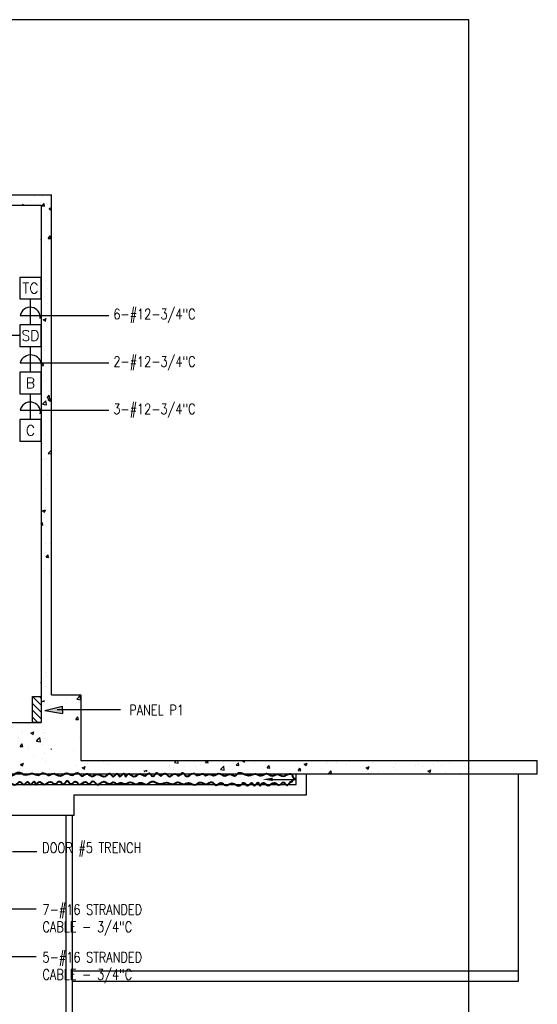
# Model space of a CAD drawing. Header units: inches. Extents: x -9715 to 32893, y -15613 to -1138.
# Tile 377 of 380: x 29704 to 30305, y -9524 to -8382. Entities that reach past the tile are written whole.
import ezdxf
from ezdxf.enums import TextEntityAlignment as Align

# ---------------------------------------------------------------- set-up
doc = ezdxf.new("R2010")
doc.units = ezdxf.units.IN
doc.header["$MEASUREMENT"] = 0
doc.layers.get('0').update_dxf_attribs({"color": 252})
doc.layers.get('DEFPOINTS').update_dxf_attribs({"color": 11})
for name, color, linetype in [('E-ANNO-TEXT', 3, 'Continuous'), ('E-LITE-CIRC', 133, 'Continuous'), ('E-POWR', 113, 'Continuous'), ('E-POWR-CIRC', 113, 'Continuous'), ('E-POWR-PANL', 113, 'Continuous'), ('S-FNDN-FTNG', 138, 'Continuous'), ('S-FNDN-PATT', 8, 'Continuous')]:
    doc.layers.add(name, color=color, linetype=linetype)
doc.layers.add('E-DETL-COND', color=150, linetype='Continuous', lineweight=40)
doc.layers.add('E-ELEC-WIRE', color=133, linetype='Continuous', lineweight=25)
doc.styles.get("Standard").update_dxf_attribs({"font": 'romans.shx', "width": 0.8})

# ---------------------------------------------------------------- blocks, each defined once
blk = doc.blocks.new('*X592')
at = {"color": 0}
for p, q in [((2681.7, 1842.4), (2681.7, 1842.4)), ((2686.5, 1846.8), (2686.5, 1846.8)), ((2693.8, 1840.6), (2693.8, 1840.6)), ((2695.7, 1836.3), (2698.1, 1839.2)), ((2695.8, 1847.6), (2695.8, 1847.6)), ((2698.7, 1836), (2698.1, 1839.2)), ((2672.7, 1837.2), (2673.6, 1838.2)), ((2673.8, 1837.2), (2673.7, 1838.2)), ((2695.7, 1836.3), (2698.7, 1836)), ((2702, 1827.8), (2702, 1827.8)), ((2703.8, 1833.2), (2706.7, 1834.3)), ((2703.8, 1833.2), (2706.3, 1831.5)), ((2704.9, 1831.2), (2704.9, 1831.2)), ((2706.3, 1831.5), (2706.7, 1832.7)), ((2700.8, 1824.9), (2700.8, 1824.9)), ((2704.2, 1813.1), (2704.2, 1813.1)), ((2694.7, 1798.1), (2695.1, 1798.2)), ((2694.7, 1797), (2695.1, 1798.2)), ((2698.8, 1795.1), (2698.8, 1795.1)), ((2702.7, 1798.7), (2705.1, 1801.6)), ((2702.7, 1798.7), (2705.6, 1798.4)), ((2702.9, 1795.5), (2702.9, 1795.5)), ((2705.6, 1798.4), (2705.1, 1801.6)), ((2696.9, 1776.2), (2696.9, 1776.2)), ((2700.7, 1761.6), (2700.7, 1761.6)), ((2699.3, 1750.2), (2699.3, 1750.2)), ((2702.1, 1740.9), (2702.1, 1740.9)), ((2698.6, 1731.8), (2698.6, 1731.8)), ((2701.5, 1722.8), (2701.5, 1722.8)), ((2697.1, 1704.2), (2700.6, 1705.6)), ((2697.1, 1704.2), (2699.6, 1702.6)), ((2699.6, 1702.6), (2700.6, 1705.6)), ((2700.5, 1698.3), (2700.5, 1698.3)), ((2706.3, 1698.1), (2706.3, 1698.1)), ((2696.4, 1672.7), (2696.4, 1672.7)), ((2698.5, 1668.5), (2698.5, 1668.5)), ((2694.7, 1651.6), (2697, 1654.3)), ((2694.7, 1651.4), (2697.5, 1651.1)), ((2697.5, 1651.1), (2697, 1654.3)), ((2699.4, 1650.6), (2699.4, 1650.6)), ((2697.2, 1640.4), (2697.2, 1640.4)), ((2700.4, 1635), (2700.4, 1635)), ((2698.8, 1632.5), (2698.8, 1632.5)), ((2701.5, 1613.8), (2703.9, 1616.7)), ((2701.5, 1613.8), (2704.5, 1613.5)), ((2702.6, 1611.6), (2706.1, 1612.9)), ((2702.6, 1611.6), (2705.1, 1609.9)), ((2703.4, 1620.6), (2703.4, 1620.6)), ((2704.5, 1613.5), (2703.9, 1616.7)), ((2704.6, 1615.3), (2704.6, 1615.3)), ((2705.1, 1609.9), (2706.1, 1612.9)), ((2696.3, 1606.2), (2700.2, 1610.2)), ((2696.3, 1606.2), (2700.7, 1605.5)), ((2698.3, 1605.2), (2698.3, 1605.2)), ((2700.7, 1605.5), (2700.2, 1610.2)), ((2704.2, 1588.3), (2704.2, 1588.3)), ((2700.2, 1571.7), (2700.2, 1571.7)), ((2696.7, 1560.3), (2696.7, 1560.3)), ((2702.9, 1549.2), (2706.7, 1553.1)), ((2696, 1542.2), (2696, 1542.2)), ((2698.2, 1541.8), (2698.2, 1541.8)), ((2700.7, 1542.9), (2700.7, 1542.9)), ((2702.9, 1549.2), (2706.7, 1548.6)), ((2701.8, 1525), (2701.8, 1525)), ((2700.1, 1508.4), (2700.1, 1508.4)), ((2696, 1482.7), (2699.5, 1484)), ((2696, 1482.7), (2698.5, 1481)), ((2698, 1478.5), (2698, 1478.5)), ((2698.5, 1481), (2699.5, 1484)), ((2706.4, 1478.1), (2706.4, 1478.1)), ((2694.7, 1468.1), (2695.8, 1469.4)), ((2694.7, 1466.4), (2696.4, 1466.2)), ((2696.4, 1466.2), (2695.8, 1469.4)), ((2697.7, 1465.4), (2697.7, 1465.4)), ((2706.4, 1471.6), (2706.4, 1471.6)), ((2705.8, 1461.5), (2705.8, 1461.5)), ((2699.9, 1445), (2699.9, 1445)), ((2705.2, 1444.8), (2705.2, 1444.8)), ((2698.5, 1433.1), (2698.5, 1433.1)), ((2699.1, 1434.7), (2699.1, 1434.7)), ((2700.3, 1428.9), (2702.7, 1431.7)), ((2700.3, 1428.9), (2703.3, 1428.6)), ((2703.3, 1428.6), (2702.7, 1431.7)), ((2704.6, 1428.2), (2704.6, 1428.2)), ((2697.9, 1415.2), (2697.9, 1415.2)), ((2704, 1411.6), (2704, 1411.6)), ((2704.7, 1413.3), (2704.7, 1413.3))]:
    blk.add_line(p, q, dxfattribs=at)
blk = doc.blocks.new('*X593')
at = {"color": 0}
for p, q in [((2662.6, 1233.7), (2662.6, 1233.7)), ((2680.5, 1234.3), (2680.5, 1234.3)), ((2661.5, 1231.9), (2661.5, 1231.9)), ((2671.4, 1224.7), (2671.4, 1224.7)), ((2673.2, 1227), (2673.2, 1227)), ((2682.7, 1224.9), (2686.2, 1226.2)), ((2682.7, 1224.9), (2685.2, 1223.2)), ((2685.2, 1223.2), (2686.2, 1226.2)), ((2689.3, 1232.6), (2689.3, 1232.6)), ((2697.3, 1228.5), (2697.3, 1228.5)), ((2697.4, 1225.3), (2697.4, 1225.3)), ((2699.9, 1225.9), (2699.9, 1225.9)), ((2667.3, 1214.6), (2667.3, 1214.6)), ((2668.3, 1220.3), (2668.3, 1220.3)), ((2670.2, 1209.5), (2672.6, 1212.4)), ((2673.2, 1209.2), (2672.6, 1212.4)), ((2689.3, 1215.6), (2691.7, 1218.1)), ((2689.3, 1215.6), (2691.7, 1215.2)), ((2691.7, 1218.1), (2693.2, 1219.6)), ((2691.7, 1215.2), (2693.8, 1214.9)), ((2693.8, 1214.9), (2693.2, 1219.6)), ((2696.7, 1211.8), (2696.7, 1211.8)), ((2698.9, 1218.8), (2698.9, 1218.8)), ((2670.2, 1209.5), (2673.2, 1209.2)), ((2670.7, 1208.1), (2670.7, 1208.1)), ((2679.4, 1207.2), (2679.4, 1207.2)), ((2680.3, 1209.3), (2680.3, 1209.3)), ((2698.2, 1200.7), (2698.2, 1200.7)), ((2706.1, 1206.4), (2706.7, 1207.1)), ((2706.1, 1206.4), (2706.7, 1206.3)), ((2706.1, 1206.1), (2706.1, 1206.1)), ((2670.1, 1191.4), (2670.1, 1191.4)), ((2670.5, 1188.6), (2674, 1190)), ((2670.5, 1188.6), (2673, 1187)), ((2673, 1187), (2674, 1190)), ((2685.7, 1199.1), (2685.7, 1199.1)), ((2696.1, 1195.2), (2696.1, 1195.2)), ((2699.4, 1191.8), (2699.4, 1191.8)), ((2669.6, 1181.7), (2669.6, 1181.7)), ((2670.2, 1186.8), (2670.2, 1186.8)), ((2672.6, 1179.3), (2672.6, 1179.3)), ((2685.1, 1181), (2685.1, 1181)), ((2695.5, 1178.5), (2695.5, 1178.5)), ((2696.3, 1180.5), (2696.3, 1180.5)), ((2704, 1183.5), (2704, 1183.5))]:
    blk.add_line(p, q, dxfattribs=at)
blk = doc.blocks.new('*X594')
at = {"color": 0}
for p, q in [((2701.6, 1309.1), (2701.6, 1309.1)), ((2699.8, 1295), (2699.8, 1295)), ((2701, 1291), (2701, 1291)), ((2695.2, 1281.3), (2694.7, 1283.9)), ((2694.7, 1281.4), (2695.2, 1281.3)), ((2697.6, 1288.6), (2697.6, 1288.6)), ((2699.1, 1278.4), (2699.1, 1278.4)), ((2736, 1264.3), (2739.9, 1268.3)), ((2740.5, 1263.6), (2739.9, 1268.3)), ((2694.9, 1261.2), (2698.4, 1262.5)), ((2697.9, 1261.2), (2698.4, 1262.5)), ((2698.5, 1261.8), (2698.5, 1261.8)), ((2724.2, 1265.3), (2724.2, 1265.3)), ((2736, 1264.3), (2740.5, 1263.6)), ((2737.7, 1259.9), (2737.7, 1259.9)), ((2735, 1240.8), (2737.4, 1243.7)), ((2735, 1240.8), (2738, 1240.6)), ((2738, 1240.6), (2737.4, 1243.7)), ((2738.6, 1219.3), (2738.6, 1219.3)), ((2732.7, 1204.9), (2732.7, 1204.9)), ((2748.1, 1189.3), (2748.1, 1189.3)), ((2735.6, 1187.6), (2735.6, 1187.6)), ((2742.4, 1184.6), (2745.9, 1186)), ((2742.4, 1184.6), (2744.9, 1183)), ((2744.9, 1182.9), (2745.9, 1186)), ((2746.4, 1185.3), (2746.4, 1185.3))]:
    blk.add_line(p, q, dxfattribs=at)
blk = doc.blocks.new('*X595')
at = {"color": 0}
for p, q in [((2767.1, 1191.8), (2767.1, 1191.8)), ((2772.4, 1189), (2772.4, 1189)), ((2798.1, 1192.5), (2798.1, 1192.5)), ((2849.4, 1190.7), (2851.7, 1193.2)), ((2849.4, 1190.7), (2853.8, 1190.1)), ((2853.8, 1190.1), (2853.5, 1193.2)), ((2872.2, 1192), (2872.2, 1192)), ((2880, 1188.7), (2880, 1188.7)), ((2885.4, 1190.7), (2887.5, 1193.2)), ((2885.4, 1190.7), (2888.4, 1190.4)), ((2888.4, 1190.4), (2887.9, 1193.2)), ((2899.6, 1189.5), (2899.6, 1189.5)), ((2911.5, 1192.8), (2911.5, 1192.8)), ((2921.2, 1187.5), (2923.7, 1190.4)), ((2924.2, 1187.3), (2923.7, 1190.4)), ((2928.1, 1192.7), (2929.2, 1193.2)), ((2928.1, 1192.7), (2930.6, 1191.1)), ((2930.6, 1191.1), (2931.3, 1193.2)), ((2942.5, 1191), (2942.5, 1191)), ((3000, 1188.7), (3003.5, 1190.1)), ((3000, 1188.7), (3002.4, 1187.1)), ((3002.4, 1187.1), (3003.5, 1190.1)), ((3024.4, 1189.7), (3024.4, 1189.7)), ((3026.4, 1192.5), (3026.4, 1192.5)), ((3027.5, 1190.6), (3027.5, 1190.6)), ((3037, 1191.3), (3037, 1191.3)), ((3049.1, 1188.5), (3049.1, 1188.5)), ((3053, 1191.4), (3053, 1191.4)), ((3079.7, 1190.3), (3079.7, 1190.3)), ((3106.4, 1189.2), (3106.4, 1189.2)), ((3133.1, 1188), (3133.1, 1188)), ((3149.9, 1188.2), (3149.9, 1188.2)), ((3155.1, 1191.4), (3155.1, 1191.4)), ((3168.8, 1190.7), (3168.8, 1190.7)), ((2813.9, 1182), (2813.9, 1182)), ((2814.2, 1180.6), (2817.7, 1182)), ((2814.2, 1180.6), (2814.9, 1180.2)), ((2816.9, 1180.4), (2816.9, 1180.4)), ((2817.1, 1180.2), (2817.7, 1182)), ((2843.1, 1187), (2843.1, 1187)), ((2848.5, 1184.5), (2848.5, 1184.5)), ((2848.7, 1182.8), (2848.7, 1182.8)), ((2861, 1186.2), (2861, 1186.2)), ((2874.4, 1186.3), (2874.4, 1186.3)), ((2884.2, 1181), (2884.2, 1181)), ((2902.8, 1182.5), (2906.7, 1186.5)), ((2902.8, 1182.5), (2907.2, 1181.8)), ((2907.2, 1181.8), (2906.7, 1186.5)), ((2913.4, 1186), (2913.4, 1186)), ((2921.2, 1187.5), (2924.2, 1187.3)), ((2957.1, 1184.4), (2959.5, 1187.3)), ((2957.1, 1184.4), (2960.1, 1184.1)), ((2960.1, 1184.1), (2959.5, 1187.3)), ((2961.4, 1181.4), (2961.4, 1181.4)), ((2973.9, 1183), (2973.9, 1183)), ((2975.9, 1183.4), (2975.9, 1183.4)), ((2990.8, 1178.5), (2990.8, 1178.5)), ((2992.9, 1185.5), (2992.9, 1185.5)), ((2993, 1181.3), (2995.4, 1184.1)), ((2993, 1181.3), (2996, 1181)), ((2996, 1181), (2995.4, 1184.1)), ((3001.9, 1187.1), (3001.9, 1187.1)), ((3020, 1183.5), (3020, 1183.5)), ((3028.8, 1178.1), (3031.2, 1181)), ((3028.8, 1178.1), (3031.8, 1177.9)), ((3031.8, 1177.9), (3031.2, 1181)), ((3052.2, 1177.2), (3052.2, 1177.2)), ((3066.5, 1177.2), (3067.1, 1177.8)), ((3067.2, 1177.2), (3067.1, 1177.8)), ((3071.8, 1184.7), (3075.3, 1186.1)), ((3071.8, 1184.7), (3074.3, 1183.1)), ((3074.3, 1183.1), (3075.3, 1186.1)), ((3074.3, 1178.3), (3074.3, 1178.3)), ((3078.2, 1180.9), (3078.2, 1180.9)), ((3086.8, 1179.9), (3086.8, 1179.9)), ((3103.8, 1184.5), (3103.8, 1184.5)), ((3105.8, 1182.4), (3105.8, 1182.4)), ((3129.1, 1187.7), (3129.1, 1187.7)), ((3137.4, 1186.6), (3137.4, 1186.6)), ((3143.7, 1180.7), (3147.2, 1182.1)), ((3143.7, 1180.7), (3146.2, 1179.1)), ((3146.2, 1179.1), (3147.2, 1182.1)), ((3159.8, 1186.9), (3159.8, 1186.9)), ((3163.7, 1178.7), (3163.7, 1178.7)), ((3180.1, 1178.3), (3180.1, 1178.3)), ((3186.5, 1185.8), (3186.5, 1185.8)), ((3192.8, 1183.7), (3192.8, 1183.7))]:
    blk.add_line(p, q, dxfattribs=at)
blk = doc.blocks.new('Key Note-Square')
blk.add_lwpolyline([(0.125, 0.125), (-0.125, 0.125), (-0.125, -0.125), (0.125, -0.125)], close=True)
blk.add_attdef('X', text='', height=0.1).set_placement((0, 0), align=Align.MIDDLE_CENTER)
blk = doc.blocks.new('*X558')
at = {"color": 0}
for p, q in [((0, 0), (8, 8)), ((0, 6.36), (1.64, 8)), ((6.36, 0), (14.36, 8)), ((12.73, 0), (20.73, 8)), ((19.09, 0), (24, 4.91))]:
    blk.add_line(p, q, dxfattribs=at)
blk = doc.blocks.new('PNL120')
at = {"color": 0, "linetype": 'ByBlock', "lineweight": -2}
for p, q in [((-12, 0), (12, 0)), ((-12, -8), (-12, 0)), ((12, 0), (12, -8)), ((12, -8), (-12, -8))]:
    blk.add_line(p, q, dxfattribs=at)
at = {"linetype": 'ByBlock', "lineweight": -2}
blk.add_blockref('*X558', (-12, -8), dxfattribs=at)
blk = doc.blocks.new('ARROW1')
at = {"ltscale": 3}
blk.add_hatch(color=256, dxfattribs=at).paths.add_polyline_path([(-1.695, -0.337), (-1.695, 0.347), (0, 0)])
for points in [[(0, 0), (-1.695, 0.347)], [(0, 0), (-1.695, -0.337)]]:
    blk.add_lwpolyline(points, dxfattribs=at)
at = {"layer": 'E-ELEC-WIRE', "ltscale": 3}
blk.add_lwpolyline([(-1.695, -0.337), (-1.695, 0.347)], dxfattribs=at)

msp = doc.modelspace()

# ---------------------------------------------------------------- linework, layer by layer
at = {"layer": 'DEFPOINTS'}
msp.add_lwpolyline([(27345.6748, -10350.04416), (30225.6748, -10350.04416), (30225.6748, -8382.04416), (27345.6748, -8382.04416)], close=True, dxfattribs=at)
at = {"layer": 'E-ANNO-TEXT'}
for p, q in [((29704.60901, -8725.03785, 11.80455), (29807.6283, -8725.03785, 11.80455)), ((29704.60901, -8780.03785, 11.80455), (29807.6283, -8780.03785, 11.80455)), ((29704.60901, -8835.03785, 11.80455), (29807.6283, -8835.03785, 11.80455)), ((29747.49215, -9182.10158), (29821.19622, -9182.10158)), ((29695.78876, -9346.78507), (29723.79196, -9346.78507)), ((29619.30206, -9413.21715, 11.80455), (29723.07527, -9413.4523, -40.79009)), ((29619.30206, -9468.51435, 11.80455), (29723.07527, -9468.7495, -40.79009))]:
    msp.add_line(p, q, dxfattribs=at)
at = {"layer": 'E-DETL-COND', "linetype": 'Continuous'}
for points in [[(29648.89615, -9256.52914), (29652.57827, -9257.72237), (29658.10318, -9256.0092), (29660.96089, -9257.91272), (29664.77115, -9256.3899), (29670.29607, -9257.91272), (29676.39253, -9255.62848), (29683.44154, -9258.29342), (29688.39491, -9256.3899), (29695.06291, -9258.48378), (29701.34988, -9255.05743), (29711.25663, -9257.91272), (29718.87718, -9256.19954), (29725.54518, -9258.10308), (29731.64164, -9255.81884), (29738.30961, -9258.29342), (29741.54889, -9256.58024), (29751.4551, -9258.86448), (29758.69462, -9256.0092), (29764.98158, -9258.29342), (29771.07804, -9255.62848), (29776.22192, -9259.43555), (29781.71123, -9256.58024), (29787.04561, -9259.43555), (29794.47566, -9257.15131), (29804.00137, -9259.62589), (29808.3832, -9256.3899), (29812.76501, -9259.81625), (29817.52788, -9256.58024), (29820.57609, -9259.81625), (29824.95792, -9256.19954), (29827.05359, -9259.81625), (29829.72076, -9256.96095), (29836.5793, -9259.81625), (29843.81881, -9256.58024), (29849.34373, -9259.05484), (29854.67814, -9256.0092), (29858.4884, -9259.62589), (29863.06074, -9255.43813), (29867.63307, -9259.05484), (29872.39595, -9256.19954), (29877.92086, -9259.81625), (29884.39833, -9256.58024), (29888.78016, -9259.05484), (29892.97146, -9255.62848), (29897.5438, -9259.62589), (29905.73592, -9256.19954), (29909.92722, -9259.05484)], [(29544.85791, -9265.97271), (29548.54003, -9267.16594), (29554.06494, -9265.45276), (29556.92265, -9267.35628), (29560.73291, -9265.83347), (29566.25783, -9267.35628), (29572.35429, -9265.07204), (29579.4033, -9267.73698), (29584.35667, -9265.83347), (29591.02467, -9267.92734), (29597.31163, -9264.50099), (29607.21838, -9267.35628), (29614.83893, -9265.64311), (29621.50694, -9267.54664), (29623.89834, -9265.2624), (29634.27136, -9267.73698), (29639.98679, -9266.02381), (29647.41686, -9268.30805), (29654.65637, -9265.45276), (29660.94334, -9267.73698), (29667.0398, -9265.07204), (29672.18367, -9268.87911), (29677.67299, -9266.02381), (29683.00737, -9268.87911), (29690.43742, -9266.59487), (29699.96313, -9269.06946), (29704.34496, -9265.83347), (29708.72676, -9269.25982), (29713.48964, -9266.02381), (29716.53785, -9269.25982), (29720.91968, -9265.64311), (29723.01535, -9269.25982), (29725.68252, -9266.40451), (29732.54106, -9269.25982), (29739.78057, -9266.02381), (29745.30549, -9268.49841), (29750.6399, -9265.45276), (29754.45016, -9269.06946), (29759.0225, -9264.8817), (29763.59483, -9268.49841), (29768.3577, -9265.64311), (29773.88262, -9269.25982), (29780.36009, -9266.02381), (29784.74192, -9268.49841), (29788.93322, -9265.07204), (29793.50555, -9269.06946), (29801.69768, -9265.64311), (29805.88898, -9268.49841)]]:
    msp.add_spline(points, degree=3, dxfattribs=at)
for points, knots in [([(29907.72188, -9257.13982), (29908.93459, -9257.81669), (29911.95962, -9259.50511), (29916.43158, -9254.73057), (29919.86059, -9259.95206), (29924.11057, -9255.26123), (29929.41947, -9260.59387), (29935.51527, -9253.65888), (29941.60282, -9261.11487), (29947.67582, -9254.98877), (29954.14389, -9261.65414), (29958.3956, -9252.31359), (29969.30394, -9261.19509), (29977.4263, -9254.83555), (29984.27841, -9260.72763), (29990.65133, -9254.17523), (29996.74102, -9260.91646), (30003.42909, -9255.11717), (30010.34133, -9262.18335), (30016.32259, -9254.99579), (30019.9906, -9257.57369), (30021.23667, -9258.21943)], [0, 0, 0, 0, 3.8706322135, 9.6550658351, 13.0887069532, 17.1920040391, 22.9229437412, 29.4332858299, 36.9692288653, 42.2757629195, 49.2647944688, 56.4248063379, 66.7348179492, 74.5455643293, 81.479948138, 87.9902902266, 95.1026305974, 101.0692879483, 108.8425621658, 116.6247981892, 120.5944128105, 120.5944128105, 120.5944128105, 120.5944128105]), ([(30021.23667, -9258.21943), (30020.79559, -9258.76919), (30020.01563, -9260.36658), (30025.3598, -9262.682), (30019.84334, -9264.1207), (30019.67313, -9265.7319), (30019.87445, -9266.37784)], [1.1899591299, 1.1899591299, 1.1899591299, 1.1899591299, 3.0578922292, 6.711837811, 10.4116686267, 12.5288524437, 12.5288524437, 12.5288524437, 12.5288524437]), ([(29804.80313, -9267.12778), (29806.01584, -9267.80465), (29809.04087, -9269.49306), (29813.51283, -9264.71853), (29816.94184, -9269.94002), (29821.19182, -9265.24919), (29826.50072, -9270.58183), (29832.59652, -9263.64684), (29838.68407, -9271.10282), (29844.75707, -9264.97673), (29851.22514, -9271.6421), (29858.17598, -9262.21751), (29866.38519, -9271.18305), (29874.50755, -9264.8235), (29881.35966, -9270.71558), (29887.73258, -9264.16318), (29893.82227, -9270.90442), (29900.51034, -9265.10512), (29907.42258, -9272.1713), (29914.23691, -9263.98267), (29920.8587, -9271.48845), (29927.15721, -9263.1433), (29931.85913, -9273.1143), (29937.66231, -9264.49993), (29943.33826, -9272.79196), (29950.97097, -9264.33288), (29958.93931, -9274.09209), (29964.33565, -9264.06588), (29968.57773, -9273.84214), (29973.39593, -9263.92237), (29976.47993, -9273.88478), (29981.03991, -9263.10134), (29982.67907, -9273.03433), (29986.31479, -9264.00224), (29992.80623, -9274.35057), (29999.11967, -9264.00245), (30005.29094, -9272.55033), (30010.56616, -9263.35789), (30014.55785, -9273.84978), (30017.7018, -9265.32515), (30019.57079, -9266.15238), (30019.87445, -9266.37784)], [0, 0, 0, 0, 3.8706322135, 9.6550658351, 13.0887069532, 17.1920040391, 22.9229437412, 29.4332858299, 36.9692288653, 42.2757629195, 49.2647944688, 56.4248063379, 66.7348179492, 74.5455643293, 81.479948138, 87.9902902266, 95.1026305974, 101.0692879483, 108.8425621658, 116.6247981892, 123.3138617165, 129.9673364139, 136.3668099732, 142.5543241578, 148.6048104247, 156.3780555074, 166.2199419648, 171.6671509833, 177.2295300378, 182.9877129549, 187.43331098, 193.1149518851, 197.2949513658, 201.202198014, 208.6313469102, 216.5611812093, 222.6149685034, 228.757599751, 234.0110322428, 240.2113200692, 241.4059808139, 241.4059808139, 241.4059808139, 241.4059808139])]:
    msp.add_open_spline(points, degree=3, knots=knots, dxfattribs=at)
at = {"layer": 'E-LITE-CIRC', "color": 3}
for centre, radius, start, end in [((29716.18543, -8727.34014, 11.80455), 11.80314, 353.55071545, 168.75192302), ((29716.87615, -8783.65662, 11.80455), 12.78977, 1.10387068, 163.56411328), ((29716.23413, -8837.41286, 11.80455), 11.86524, 352.0157369, 168.45338019)]:
    msp.add_arc(centre, radius, start, end, dxfattribs=at)
at = {"layer": 'E-POWR-CIRC'}
for p, q in [((29716.50144, -8735.93082), (29716.50144, -8705.93082)), ((29716.50144, -8790.93082), (29716.50144, -8760.93082)), ((29716.50144, -8845.93082), (29716.50144, -8815.93082))]:
    msp.add_line(p, q, dxfattribs=at)
at = {"layer": 'E-POWR-CIRC', "linetype": 'Continuous'}
msp.add_line((29704.00144, -8748.43082), (29641.91805, -8748.45264), dxfattribs=at)
at = {"layer": 'S-FNDN-FTNG'}
for p, q in [((29560.10111, -8585.16414), (29741.00144, -8585.16414)), ((27825.00144, -8597.16414), (29729.00144, -8597.16414)), ((29729.00144, -8597.16414), (29729.00144, -9191.16414)), ((29741.00144, -9165.16414), (29775.00144, -9165.16414)), ((29775.00144, -9165.16414), (29775.00144, -9241.16414)), ((29775.00144, -9241.16414), (30305.00396, -9241.16414)), ((30305.00396, -9257.16414), (30305.00396, -9241.16414)), ((30305.00396, -9257.16414), (29695.00144, -9257.16414)), ((30037.00144, -9281.16414), (30037.00144, -9257.16414)), ((30283.00144, -9497.16414), (30283.00144, -9257.16414)), ((29767.00144, -9281.16414), (29767.00144, -9305.16414)), ((29767.00144, -9281.16414), (30037.00144, -9281.16414)), ((29767.00144, -9305.16414), (29395.00144, -9305.16414)), ((29757.50144, -9305.16414), (29757.50144, -9743.16414)), ((29765.00144, -9305.16414), (29765.00144, -9750.66414)), ((29765.00144, -9497.16414), (30283.00144, -9497.16414))]:
    msp.add_line(p, q, dxfattribs=at)
at = {"layer": 'S-FNDN-FTNG', "linetype": 'Continuous'}
msp.add_line((29765.00144, -9485.16414), (30283.00144, -9485.16414), dxfattribs=at)
at = {"layer": 'S-FNDN-FTNG'}
for points in [[(29741.00144, -9165.16414), (29741.00144, -8585.16414)], [(29729.00144, -9173.16414), (29729.00144, -9197.16414)], [(29695.00144, -9197.16414), (29729.00144, -9197.16414)], [(29383.00144, -9269.16414), (30025.00144, -9269.16414), (30025.00144, -9257.16414)], [(29997.85538, -9263.16414), (30024.99226, -9263.16414)]]:
    msp.add_lwpolyline(points, dxfattribs=at)
msp.add_solid([(29997.85538, -9265.16414), (29997.85538, -9261.16414), (29985.85538, -9263.16414)], dxfattribs=at)

# ---------------------------------------------------------------- block references
at = {"layer": 'E-ANNO-TEXT', "xscale": 11.99999999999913, "yscale": 12, "zscale": 12, "rotation": 181.9162807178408}
msp.add_blockref('ARROW1', (29733.1606, -9183.13913), dxfattribs=at)
at = {"layer": 'E-POWR'}
ref = msp.add_blockref('Key Note-Square', (29716.50144, -8693.43082), dxfattribs=dict(at, xscale=100, yscale=100))
ref.add_attrib('X', 'TC', dxfattribs={"layer": '0', "height": 12}).set_placement((29716.50144, -8693.43082), align=Align.MIDDLE_CENTER)
ref = msp.add_blockref('Key Note-Square', (29716.50144, -8748.43082), dxfattribs=dict(at, xscale=100, yscale=100))
ref.add_attrib('X', 'SD', dxfattribs={"layer": '0', "height": 12}).set_placement((29716.50144, -8748.43082), align=Align.MIDDLE_CENTER)
ref = msp.add_blockref('Key Note-Square', (29716.50144, -8803.43082), dxfattribs=dict(at, xscale=100, yscale=100))
ref.add_attrib('X', 'B', dxfattribs={"layer": '0', "height": 12}).set_placement((29716.50144, -8803.43082), align=Align.MIDDLE_CENTER)
ref = msp.add_blockref('Key Note-Square', (29716.50144, -8858.43082), dxfattribs=dict(at, xscale=100, yscale=100))
ref.add_attrib('X', 'C', dxfattribs={"layer": '0', "height": 12}).set_placement((29716.50144, -8858.43082), align=Align.MIDDLE_CENTER)
at = {"layer": 'E-POWR-PANL', "xscale": 1.25, "yscale": 1.25, "zscale": 1.25, "rotation": 270}
msp.add_blockref('PNL120', (29729.00144, -9182.16414), dxfattribs=at)
at = {"layer": 'S-FNDN-PATT'}
for name in ['*X592', '*X594', '*X593', '*X595']:
    msp.add_blockref(name, (27034.30703, -10434.35096), dxfattribs=at)

# ---------------------------------------------------------------- texts
at = {"layer": 'E-ANNO-TEXT', "char_height": 12}
for s, insert, width, attachment_point in [('6-#12-3/4"C', (29812.76909, -8717.53875), 144.230625, 1), ('2-#12-3/4"C', (29812.76909, -8772.53875), 144.230625, 1), ('3-#12-3/4"C', (29812.76909, -8827.53875), 144.230625, 1), ('PANEL P1', (29894.62112, -9188.78985), 208.333125, 9), ('DOOR #5 TRENCH', (29730.14613, -9352.4767), 208.333125, 7), ('7-#16 STRANDED\\PCABLE - 3/4"C', (29730.50878, -9444.18852), 222.2963013, 7), ('5-#16 STRANDED\\PCABLE - 3/4"C', (29730.50878, -9499.48572), 222.2963013, 7)]:
    msp.add_mtext(s, dxfattribs=dict(at, insert=insert, width=width, attachment_point=attachment_point))

doc.saveas('drawing.dxf')
